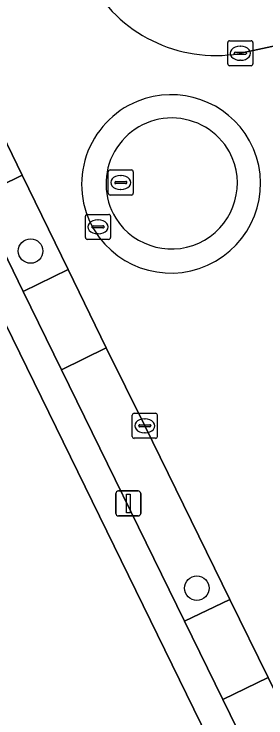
# Model space of a CAD drawing. Extents: x 160455 to 162082, y 388339 to 389736.
# Drawn here: x 160750.97 to 160761.02, y 389297.69 to 389325.8 of the extents above; entities that cross this region are included whole.
import ezdxf

# ---------------------------------------------------------------- set-up
doc = ezdxf.new("R2010")
doc.units = 0
for name, color, linetype in [('IMGEO_Boom', 7, 'Continuous'), ('IMGEO_Erf', 7, 'Continuous'), ('IMGEO_Groenvoorziening', 7, 'Continuous'), ('IMGEO_Kolk', 7, 'Continuous'), ('IMGEO_Lichtmast', 7, 'Continuous'), ('IMGEO_Parkeervlak_open', 7, 'Continuous'), ('IMGEO_Rijbaan_lokaal_gesloten', 7, 'Continuous'), ('IMGEO_Rijbaan_lokaal_open', 7, 'Continuous'), ('IMGEO_Rioolput', 7, 'Continuous'), ('IMGEO_Voetpad_open', 7, 'Continuous')]:
    doc.layers.add(name, color=color, linetype=linetype)

msp = doc.modelspace()

# ---------------------------------------------------------------- linework, layer by layer
at = {"layer": 'IMGEO_Boom'}
for centre in [(160751.624, 389316.336), (160758.26, 389302.874)]:
    msp.add_circle(centre, 0.489, dxfattribs=at)
at = {"layer": 'IMGEO_Erf'}
msp.add_lwpolyline([(160771.18, 389271.362), (160749.444, 389315.82), (160742.861, 389329.29)], dxfattribs=at)
at = {"layer": 'IMGEO_Groenvoorziening'}
msp.add_lwpolyline([(160759.945, 389324.22), (160761.438, 389324.546), (160764.228, 389325.096), (160767.248, 389329.874), (160765.54, 389330.906), (160757.792, 389335.507), (160750.601, 389339.623), (160749.122, 389336.954), (160752.545, 389330.037), (160753.965, 389327.183)], dxfattribs=at)
msp.add_arc((160759.012, 389329.854), 5.71, 207.884, 279.4006, dxfattribs=at)
at = {"layer": 'IMGEO_Kolk'}
for p, q in [((160759.57, 389324.733), (160760.422, 389324.733)), ((160759.495, 389323.807), (160759.495, 389324.659)), ((160759.983, 389324.513), (160760.008, 389324.513)), ((160760.496, 389324.659), (160760.496, 389323.807)), ((160759.754, 389324.227), (160759.754, 389324.239)), ((160760.192, 389324.19), (160759.794, 389324.19)), ((160759.797, 389324.276), (160760.195, 389324.276)), ((160760.238, 389324.239), (160760.238, 389324.227)), ((160760.006, 389323.953), (160759.981, 389323.953)), ((160760.422, 389323.733), (160759.57, 389323.733)), ((160755.682, 389308.931), (160755.682, 389309.783)), ((160755.757, 389309.857), (160756.609, 389309.857)), ((160756.683, 389309.783), (160756.683, 389308.931)), ((160756.17, 389309.637), (160756.195, 389309.637)), ((160755.941, 389309.351), (160755.941, 389309.363)), ((160756.379, 389309.314), (160755.981, 389309.314)), ((160755.984, 389309.4), (160756.382, 389309.4)), ((160756.425, 389309.363), (160756.425, 389309.351)), ((160756.193, 389309.077), (160756.168, 389309.077)), ((160756.609, 389308.857), (160755.757, 389308.857))]:
    msp.add_line(p, q, dxfattribs=at)
for points in [[(160759.57, 389324.733), (160760.422, 389324.733)], [(160759.495, 389323.807), (160759.495, 389324.659)], [(160760.496, 389324.659), (160760.496, 389323.807)], [(160760.422, 389323.733), (160759.57, 389323.733)], [(160755.682, 389308.931), (160755.682, 389309.783)], [(160755.757, 389309.857), (160756.609, 389309.857)], [(160756.683, 389309.783), (160756.683, 389308.931)], [(160756.609, 389308.857), (160755.757, 389308.857)]]:
    msp.add_lwpolyline(points, dxfattribs=at)
for centre, radius, start, end in [((160759.572, 389324.657), 0.0765, 91.552, 178.448), ((160759.572, 389324.657), 0.0765, 91.552, 178.448), ((160760.42, 389324.657), 0.0765, 1.552, 88.448), ((160760.42, 389324.657), 0.0765, 1.552, 88.448), ((160759.794, 389324.236), 0.0403, 85.8775, 175.7526), ((160759.791, 389324.226), 0.0366, 178.938, 274.7102), ((160760.195, 389324.233), 0.043, 264.8664, 352.4533), ((160760.199, 389324.238), 0.0386, 1.7309, 96.639), ((160759.572, 389323.809), 0.0765, 181.552, 268.448), ((160759.572, 389323.809), 0.0765, 181.552, 268.448), ((160760.42, 389323.809), 0.0765, 271.552, 358.448), ((160760.42, 389323.809), 0.0765, 271.552, 358.448), ((160755.759, 389309.781), 0.0765, 91.552, 178.448), ((160755.759, 389309.781), 0.0765, 91.552, 178.448), ((160756.607, 389309.781), 0.0765, 1.552, 88.448), ((160756.607, 389309.781), 0.0765, 1.552, 88.448), ((160755.981, 389309.36), 0.0403, 85.8775, 175.7526), ((160755.978, 389309.35), 0.0366, 178.938, 274.7102), ((160756.382, 389309.357), 0.043, 264.8664, 352.4533), ((160756.386, 389309.362), 0.0386, 1.7309, 96.639), ((160755.759, 389308.933), 0.0765, 181.552, 268.448), ((160755.759, 389308.933), 0.0765, 181.552, 268.448), ((160756.607, 389308.933), 0.0765, 271.552, 358.448), ((160756.607, 389308.933), 0.0765, 271.552, 358.448)]:
    msp.add_arc(centre, radius, start, end, dxfattribs=at)
for centre, major_axis, ratio, start_param, end_param in [((160759.982, 389324.233), (-0.387, 0.002), 0.722429, 4.712389, 7.853982), ((160760.007, 389324.233), (-0.39, 0.002), 0.717154, 1.570796, 4.712389), ((160756.169, 389309.357), (-0.387, 0.002), 0.722429, 4.712389, 7.853982), ((160756.194, 389309.357), (-0.39, 0.002), 0.717154, 1.570796, 4.712389)]:
    msp.add_ellipse(centre, major_axis=major_axis, ratio=ratio, start_param=start_param, end_param=end_param, dxfattribs=at)
at = {"layer": 'IMGEO_Lichtmast'}
for p, q in [((160755.13, 389306.756), (160755.92, 389306.756)), ((160755.92, 389306.756), (160755.13, 389306.756)), ((160755.03, 389305.856), (160755.03, 389306.656)), ((160755.03, 389306.656), (160755.03, 389305.856)), ((160756.02, 389306.656), (160756.02, 389305.856)), ((160756.02, 389305.856), (160756.02, 389306.656)), ((160755.92, 389305.756), (160755.13, 389305.756)), ((160755.13, 389305.756), (160755.92, 389305.756))]:
    msp.add_line(p, q, dxfattribs=at)
msp.add_lwpolyline([(160755.45, 389306.631), (160755.6, 389306.631), (160755.6, 389305.881), (160755.45, 389305.881), (160755.45, 389306.631)], dxfattribs=at)
for centre, start, end in [((160755.13, 389306.656), 90, 180), ((160755.13, 389306.656), 90, 180), ((160755.92, 389306.656), 0, 90), ((160755.92, 389306.656), 360, 90), ((160755.13, 389305.856), 180, 270), ((160755.13, 389305.856), 180, 270), ((160755.92, 389305.856), 270, 0), ((160755.92, 389305.856), 270, 0)]:
    msp.add_arc(centre, 0.1, start, end, dxfattribs=at)
at = {"layer": 'IMGEO_Parkeervlak_open'}
for points in [[(160753.131, 389315.602), (160751.293, 389319.359), (160749.487, 389318.484), (160751.322, 389314.718)], [(160757.773, 389301.559), (160759.581, 389302.424), (160756.182, 389309.356), (160754.646, 389312.47), (160752.861, 389311.593)], [(160759.302, 389298.434), (160765.079, 389286.583), (160766.89, 389287.474), (160765.203, 389290.935), (160761.102, 389299.308)]]:
    msp.add_lwpolyline(points, close=True, dxfattribs=at)
at = {"layer": 'IMGEO_Rijbaan_lokaal_gesloten'}
for points in [[(160764.228, 389325.096), (160761.438, 389324.546), (160759.945, 389324.22)], [(160749.68, 389322.67), (160751.293, 389319.359), (160753.131, 389315.602), (160754.646, 389312.47), (160756.182, 389309.356), (160759.581, 389302.424), (160761.102, 389299.308), (160765.203, 389290.935), (160766.89, 389287.474), (160768.426, 389284.346), (160773.848, 389273.277), (160774.49, 389271.954), (160776.024, 389268.83), (160781.293, 389258.069), (160782.815, 389254.947), (160785.23, 389250), (160788.6, 389243.095), (160788.664, 389243.008), (160788.837, 389242.641)]]:
    msp.add_lwpolyline(points, dxfattribs=at)
for centre, radius, start, end in [((160759.012, 389329.854), 5.71, 207.884, 279.4006), ((160757.242, 389319.003), 3.576, 29.0856, 112.3514), ((160757.242, 389319), 3.579, 112.3321, 210.5837), ((160757.222, 389319.034), 3.578, 299.8428, 28.4993), ((160757.221, 389319.032), 3.577, 211.1911, 299.8805)]:
    msp.add_arc(centre, radius, start, end, dxfattribs=at)
at = {"layer": 'IMGEO_Rijbaan_lokaal_open'}
for centre, radius, start, end in [((160757.242, 389319.003), 3.576, 29.0856, 112.3514), ((160757.242, 389319), 3.579, 112.3321, 210.5837), ((160757.264, 389319.02), 2.629, 29.0007, 211.4275), ((160757.264, 389319.02), 2.629, 29.0007, 211.4275), ((160757.222, 389319.034), 3.578, 299.8428, 28.4993), ((160757.247, 389319.049), 2.63, 212.1569, 28.2712), ((160757.247, 389319.049), 2.63, 212.1569, 28.2712), ((160757.221, 389319.032), 3.577, 211.1911, 299.8805)]:
    msp.add_arc(centre, radius, start, end, dxfattribs=at)
at = {"layer": 'IMGEO_Rioolput'}
for p, q in [((160754.722, 389318.646), (160754.722, 389319.498)), ((160754.797, 389319.572), (160755.649, 389319.572)), ((160755.21, 389319.352), (160755.235, 389319.352)), ((160755.723, 389319.498), (160755.723, 389318.646)), ((160754.981, 389319.066), (160754.981, 389319.078)), ((160755.024, 389319.115), (160755.422, 389319.115)), ((160755.465, 389319.078), (160755.465, 389319.066)), ((160755.419, 389319.029), (160755.021, 389319.029)), ((160755.233, 389318.792), (160755.208, 389318.792)), ((160755.649, 389318.572), (160754.797, 389318.572)), ((160753.814, 389316.874), (160753.814, 389317.726)), ((160753.889, 389317.8), (160754.741, 389317.8)), ((160754.815, 389317.726), (160754.815, 389316.874)), ((160754.302, 389317.58), (160754.327, 389317.58)), ((160754.073, 389317.294), (160754.073, 389317.306)), ((160754.511, 389317.257), (160754.113, 389317.257)), ((160754.116, 389317.343), (160754.514, 389317.343)), ((160754.557, 389317.306), (160754.557, 389317.294)), ((160754.325, 389317.02), (160754.3, 389317.02)), ((160754.741, 389316.8), (160753.889, 389316.8))]:
    msp.add_line(p, q, dxfattribs=at)
for points in [[(160754.722, 389318.646), (160754.722, 389319.498)], [(160754.797, 389319.572), (160755.649, 389319.572)], [(160755.723, 389319.498), (160755.723, 389318.646)], [(160755.649, 389318.572), (160754.797, 389318.572)], [(160753.814, 389316.874), (160753.814, 389317.726)], [(160753.889, 389317.8), (160754.741, 389317.8)], [(160754.815, 389317.726), (160754.815, 389316.874)], [(160754.741, 389316.8), (160753.889, 389316.8)]]:
    msp.add_lwpolyline(points, dxfattribs=at)
for centre, radius, start, end in [((160754.799, 389319.496), 0.0765, 91.552, 178.448), ((160754.799, 389319.496), 0.0765, 91.552, 178.448), ((160755.647, 389319.496), 0.0765, 1.552, 88.448), ((160755.647, 389319.496), 0.0765, 1.552, 88.448), ((160755.021, 389319.075), 0.0403, 85.8775, 175.7526), ((160755.018, 389319.065), 0.0366, 178.938, 274.7102), ((160755.422, 389319.072), 0.043, 264.8664, 352.4533), ((160755.426, 389319.077), 0.0386, 1.7309, 96.639), ((160754.799, 389318.648), 0.0765, 181.552, 268.448), ((160754.799, 389318.648), 0.0765, 181.552, 268.448), ((160755.647, 389318.648), 0.0765, 271.552, 358.448), ((160755.647, 389318.648), 0.0765, 271.552, 358.448), ((160753.891, 389317.724), 0.0765, 91.552, 178.448), ((160753.891, 389317.724), 0.0765, 91.552, 178.448), ((160754.739, 389317.724), 0.0765, 1.552, 88.448), ((160754.739, 389317.724), 0.0765, 1.552, 88.448), ((160754.113, 389317.303), 0.0403, 85.8775, 175.7526), ((160754.11, 389317.293), 0.0366, 178.938, 274.7102), ((160754.514, 389317.3), 0.043, 264.8664, 352.4533), ((160754.518, 389317.305), 0.0386, 1.7309, 96.639), ((160753.891, 389316.876), 0.0765, 181.552, 268.448), ((160753.891, 389316.876), 0.0765, 181.552, 268.448), ((160754.739, 389316.876), 0.0765, 271.552, 358.448), ((160754.739, 389316.876), 0.0765, 271.552, 358.448)]:
    msp.add_arc(centre, radius, start, end, dxfattribs=at)
for centre, major_axis, ratio, start_param, end_param in [((160755.209, 389319.072), (-0.387, 0.002), 0.722429, 4.712389, 7.853982), ((160755.234, 389319.072), (-0.39, 0.002), 0.717154, 1.570796, 4.712389), ((160754.301, 389317.3), (-0.387, 0.002), 0.722429, 4.712389, 7.853982), ((160754.326, 389317.3), (-0.39, 0.002), 0.717154, 1.570796, 4.712389)]:
    msp.add_ellipse(centre, major_axis=major_axis, ratio=ratio, start_param=start_param, end_param=end_param, dxfattribs=at)
at = {"layer": 'IMGEO_Voetpad_open'}
for points in [[(160742.861, 389329.29), (160749.444, 389315.82), (160771.18, 389271.362), (160781.648, 389250), (160787.773, 389237.5)], [(160789.366, 389236.993), (160786.817, 389242.192), (160783.005, 389250), (160781.026, 389254.054), (160779.493, 389257.173), (160774.202, 389267.954), (160772.674, 389271.056), (160766.611, 389283.458), (160765.079, 389286.583), (160759.302, 389298.434), (160757.773, 389301.559), (160752.861, 389311.593), (160751.322, 389314.718), (160749.487, 389318.484), (160747.855, 389321.802), (160745.158, 389327.301)]]:
    msp.add_lwpolyline(points, dxfattribs=at)
for points in [[(160747.855, 389321.802), (160749.487, 389318.484), (160751.293, 389319.359), (160749.68, 389322.67)], [(160753.131, 389315.602), (160751.322, 389314.718), (160752.861, 389311.593), (160754.646, 389312.47)], [(160757.773, 389301.559), (160759.302, 389298.434), (160761.102, 389299.308), (160759.581, 389302.424)]]:
    msp.add_lwpolyline(points, close=True, dxfattribs=at)

doc.saveas('drawing.dxf')
